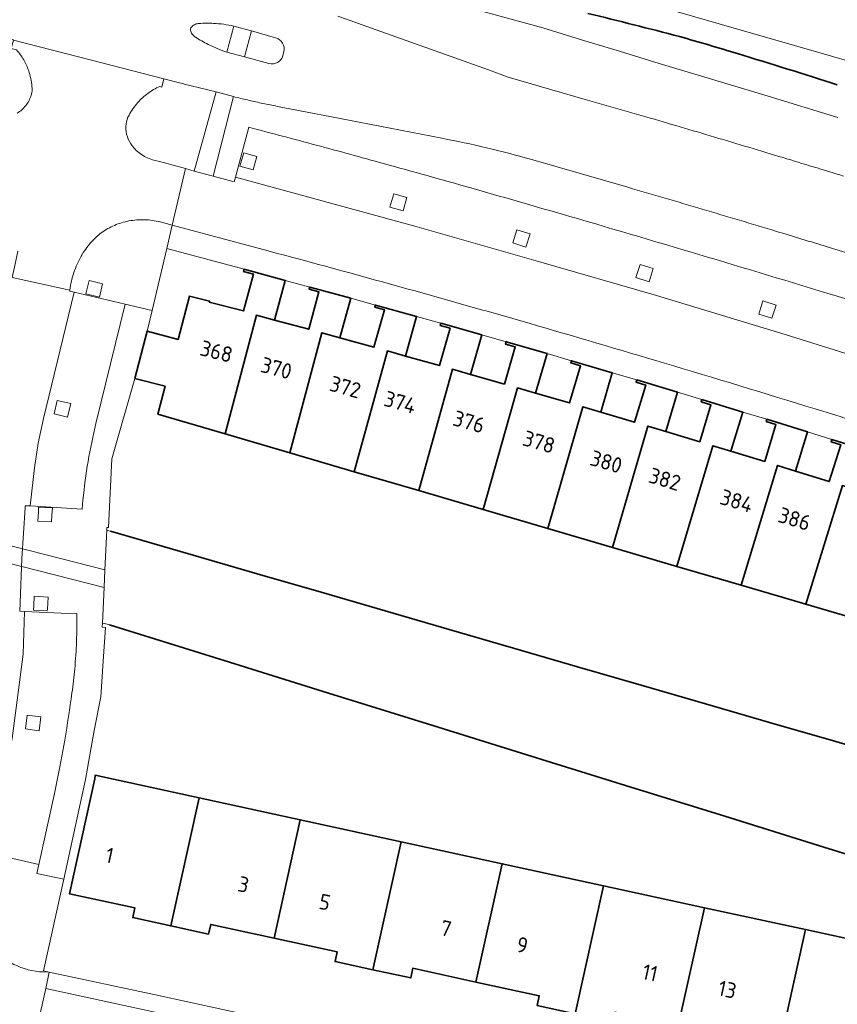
# Model space of a CAD drawing. Extents: x 150256 to 156914, y 461459 to 469481.
# Tile 621 of 656: x 154252 to 154323, y 468364 to 468449. Entities that reach past the tile are written whole.
import ezdxf
from ezdxf.enums import TextEntityAlignment as Align

# ---------------------------------------------------------------- set-up
doc = ezdxf.new("R2010")
doc.units = 0
doc.header["$LTSCALE"] = 0.75
for name, color, linetype, lineweight in [('B-RO-GK-BESCHOEIING-G', 251, 'GK-BESCHOEIING', 35), ('B-RO-GR-GROENVOORZIENING-GV', 251, 'CONTINUOUS', 18), ('B-RO-KW-KUNSTWERK_DUIKER-GV', 251, 'CONTINUOUS', 18), ('B-RO-OG-BEBOUWING-GV', 6, 'CONTINUOUS', 35), ('B-RO-OG-BEBOUWING-T18', 1, 'CONTINUOUS', 18), ('B-RO-OG-TERREIN_CULTUURSCHEIDING-GV', 251, 'CONTINUOUS', 18), ('B-RO-OG-WATER-GV', 251, 'CONTINUOUS', 18), ('B-RO-OG-WATER_SLOOT-GV', 251, 'CONTINUOUS', 18), ('B-RO-VH-VERHARDING_ASFALT-GV', 251, 'CONTINUOUS', 18), ('B-RO-VH-VERHARDING_BETONSTRAATSTEEN-GV', 251, 'CONTINUOUS', 18), ('B-RO-VH-VERHARDING_TEGEL-GV', 251, 'CONTINUOUS', 18)]:
    doc.layers.add(name, color=color, linetype=linetype, lineweight=lineweight)
doc.styles.add('NLCS-ISO-M200-T18', font='NLCS-ISO.ttf', dxfattribs={"height": 360})
doc.linetypes.add('GK-BESCHOEIING', pattern='A,30,-5,[1,NLCS.SHX,S=1,R=0,X=0,Y=0],-5', length=40)

msp = doc.modelspace()

# ---------------------------------------------------------------- linework, layer by layer
at = {"layer": 'B-RO-GK-BESCHOEIING-G'}
for points in [[(154309.02, 468447.782, 0.005015), (154301.048, 468449.794)], [(154309.02, 468447.782, 0.005015), (154301.048, 468449.794)], [(154314.06, 468446.296, 0.005177), (154309.02, 468447.782)], [(154314.06, 468446.296, 0.005177), (154309.02, 468447.782)], [(154322.731, 468443.594, 0.003028), (154314.06, 468446.296)], [(154322.731, 468443.594, 0.003028), (154314.06, 468446.296)]]:
    msp.add_lwpolyline(points, format="xyb", dxfattribs=at)
for points in [[(154266.711, 468402.667), (154259.521, 468404.752)], [(154266.711, 468402.667), (154259.521, 468404.752)], [(154272.285, 468401.05), (154266.711, 468402.667)], [(154272.285, 468401.05), (154266.711, 468402.667)], [(154277.829, 468399.442), (154272.285, 468401.05)], [(154277.829, 468399.442), (154272.285, 468401.05)], [(154283.414, 468397.822), (154277.829, 468399.442)], [(154283.414, 468397.822), (154277.829, 468399.442)], [(154288.989, 468396.205), (154283.414, 468397.822)], [(154288.989, 468396.205), (154283.414, 468397.822)], [(154269.868, 468393.357), (154259.432, 468396.602)], [(154269.868, 468393.357), (154259.432, 468396.602)], [(154294.565, 468394.588), (154288.989, 468396.205)], [(154294.565, 468394.588), (154288.989, 468396.205)], [(154300.123, 468392.976), (154294.565, 468394.588)], [(154300.123, 468392.976), (154294.565, 468394.588)], [(154278.474, 468390.682), (154269.868, 468393.357)], [(154278.474, 468390.682), (154269.868, 468393.357)], [(154305.685, 468391.363), (154300.123, 468392.976)], [(154305.685, 468391.363), (154300.123, 468392.976)], [(154287.087, 468388.004), (154278.474, 468390.682)], [(154287.087, 468388.004), (154278.474, 468390.682)], [(154311.26, 468389.746), (154305.685, 468391.363)], [(154311.26, 468389.746), (154305.685, 468391.363)], [(154316.826, 468388.132), (154311.26, 468389.746)], [(154316.826, 468388.132), (154311.26, 468389.746)], [(154322.398, 468386.517), (154316.826, 468388.132)], [(154322.398, 468386.517), (154316.826, 468388.132)], [(154295.716, 468385.321), (154287.087, 468388.004)], [(154295.716, 468385.321), (154287.087, 468388.004)], [(154323.88, 468386.087), (154322.398, 468386.517)], [(154323.88, 468386.087), (154322.398, 468386.517)], [(154304.313, 468382.648), (154295.716, 468385.321)], [(154304.313, 468382.648), (154295.716, 468385.321)], [(154312.938, 468379.966), (154304.313, 468382.648)], [(154312.938, 468379.966), (154304.313, 468382.648)], [(154321.546, 468377.29), (154312.938, 468379.966)], [(154321.546, 468377.29), (154312.938, 468379.966)], [(154330.164, 468374.611), (154321.546, 468377.29)], [(154330.164, 468374.611), (154321.546, 468377.29)]]:
    msp.add_lwpolyline(points, dxfattribs=at)
at = {"layer": 'B-RO-GR-GROENVOORZIENING-GV'}
for points in [[(154271.933, 468436.183), (154272.261, 468437.337), (154271.107, 468437.665), (154270.779, 468436.511)], [(154271.933, 468436.183), (154272.261, 468437.337), (154271.107, 468437.665), (154270.779, 468436.511)], [(154284.977, 468432.627), (154285.305, 468433.781), (154284.151, 468434.11), (154283.823, 468432.956)], [(154284.977, 468432.627), (154285.305, 468433.781), (154284.151, 468434.11), (154283.823, 468432.956)], [(154296.007, 468430.619), (154294.863, 468430.979), (154294.502, 468429.835), (154295.647, 468429.474)], [(154296.007, 468430.619), (154294.863, 468430.979), (154294.502, 468429.835), (154295.647, 468429.474)], [(154306.726, 468427.6), (154305.581, 468427.961), (154305.221, 468426.816), (154306.365, 468426.456)], [(154306.726, 468427.6), (154305.581, 468427.961), (154305.221, 468426.816), (154306.365, 468426.456)], [(154258.557, 468425.119), (154258.836, 468426.286), (154257.669, 468426.565), (154257.39, 468425.399)], [(154258.557, 468425.119), (154258.836, 468426.286), (154257.669, 468426.565), (154257.39, 468425.399)], [(154317.406, 468424.429), (154316.261, 468424.789), (154315.901, 468423.645), (154317.045, 468423.284)], [(154317.406, 468424.429), (154316.261, 468424.789), (154315.901, 468423.645), (154317.045, 468423.284)], [(154255.785, 468414.691), (154256.064, 468415.858), (154254.897, 468416.137), (154254.618, 468414.97)], [(154255.785, 468414.691), (154256.064, 468415.858), (154254.897, 468416.137), (154254.618, 468414.97)], [(154253.247, 468406.485), (154253.205, 468405.646), (154254.403, 468405.585), (154254.432, 468406.158), (154254.464, 468406.783), (154253.266, 468406.844)], [(154253.247, 468406.485), (154253.205, 468405.646), (154254.403, 468405.585), (154254.432, 468406.158), (154254.464, 468406.783), (154253.266, 468406.844)], [(154252.848, 468398.27), (154252.829, 468397.898), (154254.027, 468397.837), (154254.034, 468397.973), (154254.088, 468399.035), (154252.89, 468399.096)], [(154252.848, 468398.27), (154252.829, 468397.898), (154254.027, 468397.837), (154254.034, 468397.973), (154254.088, 468399.035), (154252.89, 468399.096)], [(154253.312, 468387.409), (154253.462, 468388.599), (154252.272, 468388.749), (154252.122, 468387.559)], [(154253.312, 468387.409), (154253.462, 468388.599), (154252.272, 468388.749), (154252.122, 468387.559)]]:
    msp.add_lwpolyline(points, close=True, dxfattribs=at)
at = {"layer": 'B-RO-KW-KUNSTWERK_DUIKER-GV'}
msp.add_lwpolyline([(154245.945, 468404.722), (154245.864, 468403.195), (154258.969, 468399.875), (154259.039, 468401.404)], close=True, dxfattribs=at)
msp.add_lwpolyline([(154245.945, 468404.722), (154245.864, 468403.195), (154258.969, 468399.875), (154259.039, 468401.404)], close=True, dxfattribs=at)
at = {"layer": 'B-RO-OG-BEBOUWING-GV'}
for points in [[(154271.146, 468427.543), (154271.095, 468427.35), (154271.946, 468427.124), (154271.095, 468423.923), (154268.117, 468424.677), (154268.137, 468424.755), (154266.381, 468425.199), (154265.406, 468421.444), (154262.713, 468422.144), (154261.65, 468418.039), (154264.276, 468417.362), (154263.652, 468414.941), (154269.495, 468413.227), (154272.217, 468423.548), (154273.791, 468423.126), (154274.725, 468426.575)], [(154271.146, 468427.543), (154271.095, 468427.35), (154271.946, 468427.124), (154271.095, 468423.923), (154268.117, 468424.677), (154268.137, 468424.755), (154266.381, 468425.199), (154265.406, 468421.444), (154262.713, 468422.144), (154261.65, 468418.039), (154264.276, 468417.362), (154263.652, 468414.941), (154269.495, 468413.227), (154272.217, 468423.548), (154273.791, 468423.126), (154274.725, 468426.575)], [(154279.478, 468421.581), (154280.415, 468425.028), (154276.847, 468425.998), (154276.794, 468425.805), (154277.643, 468425.573), (154276.758, 468422.33), (154273.791, 468423.126), (154272.217, 468423.548), (154269.495, 468413.227), (154275.109, 468411.58), (154277.908, 468422.02)], [(154279.478, 468421.581), (154280.415, 468425.028), (154276.847, 468425.998), (154276.794, 468425.805), (154277.643, 468425.573), (154276.758, 468422.33), (154273.791, 468423.126), (154272.217, 468423.548), (154269.495, 468413.227), (154275.109, 468411.58), (154277.908, 468422.02)], [(154275.109, 468411.58), (154280.713, 468409.936), (154283.598, 468420.437), (154285.168, 468419.998), (154286.125, 468423.44), (154282.56, 468424.432), (154282.506, 468424.239), (154283.353, 468424), (154282.437, 468420.754), (154279.478, 468421.581), (154277.908, 468422.02)], [(154275.109, 468411.58), (154280.713, 468409.936), (154283.598, 468420.437), (154285.168, 468419.998), (154286.125, 468423.44), (154282.56, 468424.432), (154282.506, 468424.239), (154283.353, 468424), (154282.437, 468420.754), (154279.478, 468421.581), (154277.908, 468422.02)], [(154288.255, 468422.847), (154288.201, 468422.654), (154289.048, 468422.414), (154288.126, 468419.17), (154285.168, 468419.998), (154283.598, 468420.437), (154280.713, 468409.936), (154286.326, 468408.289), (154289.261, 468418.84), (154290.829, 468418.395), (154291.811, 468421.83)], [(154288.255, 468422.847), (154288.201, 468422.654), (154289.048, 468422.414), (154288.126, 468419.17), (154285.168, 468419.998), (154283.598, 468420.437), (154280.713, 468409.936), (154286.326, 468408.289), (154289.261, 468418.84), (154290.829, 468418.395), (154291.811, 468421.83)], [(154296.497, 468416.771), (154297.49, 468420.203), (154293.93, 468421.232), (154293.874, 468421.04), (154294.72, 468420.796), (154293.784, 468417.556), (154290.829, 468418.395), (154289.261, 468418.84), (154286.326, 468408.289), (154291.94, 468406.642), (154294.932, 468417.225)], [(154296.497, 468416.771), (154297.49, 468420.203), (154293.93, 468421.232), (154293.874, 468421.04), (154294.72, 468420.796), (154293.784, 468417.556), (154290.829, 468418.395), (154289.261, 468418.84), (154286.326, 468408.289), (154291.94, 468406.642), (154294.932, 468417.225)], [(154302.152, 468415.111), (154303.165, 468418.537), (154299.609, 468419.589), (154299.552, 468419.397), (154300.394, 468419.151), (154299.451, 468415.914), (154296.497, 468416.771), (154294.932, 468417.225), (154291.94, 468406.642), (154297.553, 468404.996), (154300.589, 468415.574)], [(154302.152, 468415.111), (154303.165, 468418.537), (154299.609, 468419.589), (154299.552, 468419.397), (154300.394, 468419.151), (154299.451, 468415.914), (154296.497, 468416.771), (154294.932, 468417.225), (154291.94, 468406.642), (154297.553, 468404.996), (154300.589, 468415.574)], [(154307.825, 468413.433), (154308.842, 468416.847), (154305.285, 468417.913), (154305.227, 468417.721), (154306.07, 468417.467), (154305.097, 468414.238), (154302.152, 468415.111), (154300.589, 468415.574), (154297.553, 468404.996), (154303.167, 468403.349), (154306.265, 468413.907)], [(154307.825, 468413.433), (154308.842, 468416.847), (154305.285, 468417.913), (154305.227, 468417.721), (154306.07, 468417.467), (154305.097, 468414.238), (154302.152, 468415.111), (154300.589, 468415.574), (154297.553, 468404.996), (154303.167, 468403.349), (154306.265, 468413.907)], [(154308.78, 468401.702), (154311.919, 468412.188), (154313.48, 468411.717), (154314.513, 468415.126), (154310.954, 468416.205), (154310.896, 468416.013), (154311.739, 468415.758), (154310.764, 468412.54), (154307.825, 468413.433), (154306.265, 468413.907), (154303.167, 468403.349)], [(154308.78, 468401.702), (154311.919, 468412.188), (154313.48, 468411.717), (154314.513, 468415.126), (154310.954, 468416.205), (154310.896, 468416.013), (154311.739, 468415.758), (154310.764, 468412.54), (154307.825, 468413.433), (154306.265, 468413.907), (154303.167, 468403.349)], [(154313.48, 468411.717), (154311.919, 468412.188), (154308.78, 468401.702), (154314.384, 468400.058), (154317.541, 468410.479), (154319.097, 468409.992), (154320.153, 468413.395), (154316.609, 468414.495), (154316.551, 468414.303), (154317.394, 468414.048), (154316.422, 468410.83)], [(154313.48, 468411.717), (154311.919, 468412.188), (154308.78, 468401.702), (154314.384, 468400.058), (154317.541, 468410.479), (154319.097, 468409.992), (154320.153, 468413.395), (154316.609, 468414.495), (154316.551, 468414.303), (154317.394, 468414.048), (154316.422, 468410.83)], [(154324.733, 468408.235), (154325.789, 468411.637), (154322.244, 468412.738), (154322.185, 468412.547), (154323.026, 468412.286), (154322.029, 468409.075), (154319.097, 468409.992), (154317.541, 468410.479), (154314.384, 468400.058), (154319.997, 468398.411), (154323.181, 468408.732)], [(154324.733, 468408.235), (154325.789, 468411.637), (154322.244, 468412.738), (154322.185, 468412.547), (154323.026, 468412.286), (154322.029, 468409.075), (154319.097, 468409.992), (154317.541, 468410.479), (154314.384, 468400.058), (154319.997, 468398.411), (154323.181, 468408.732)], [(154327.904, 468410.959), (154327.843, 468410.769), (154328.682, 468410.501), (154327.659, 468407.298), (154324.733, 468408.235), (154323.181, 468408.732), (154319.997, 468398.411), (154325.61, 468396.765), (154328.797, 468406.93), (154330.351, 468406.437), (154331.436, 468409.831)], [(154327.904, 468410.959), (154327.843, 468410.769), (154328.682, 468410.501), (154327.659, 468407.298), (154324.733, 468408.235), (154323.181, 468408.732), (154319.997, 468398.411), (154325.61, 468396.765), (154328.797, 468406.93), (154330.351, 468406.437), (154331.436, 468409.831)], [(154264.764, 468370.433), (154267.241, 468381.558), (154258.181, 468383.526), (154258.154, 468383.206), (154255.945, 468373.225), (154261.644, 468371.99), (154261.461, 468371.15)], [(154264.764, 468370.433), (154267.241, 468381.558), (154258.181, 468383.526), (154258.154, 468383.206), (154255.945, 468373.225), (154261.644, 468371.99), (154261.461, 468371.15)], [(154276.026, 468379.649), (154267.241, 468381.558), (154264.764, 468370.433), (154268.053, 468369.72), (154268.234, 468370.561), (154273.744, 468369.364)], [(154276.026, 468379.649), (154267.241, 468381.558), (154264.764, 468370.433), (154268.053, 468369.72), (154268.234, 468370.561), (154273.744, 468369.364)], [(154282.348, 468366.615), (154284.813, 468377.74), (154276.026, 468379.649), (154273.744, 468369.364), (154279.236, 468368.171), (154279.052, 468367.331)], [(154282.348, 468366.615), (154284.813, 468377.74), (154276.026, 468379.649), (154273.744, 468369.364), (154279.236, 468368.171), (154279.052, 468367.331)], [(154284.813, 468377.74), (154282.348, 468366.615), (154285.631, 468365.901), (154285.813, 468366.742), (154291.304, 468365.547), (154293.599, 468375.831)], [(154284.813, 468377.74), (154282.348, 468366.615), (154285.631, 468365.901), (154285.813, 468366.742), (154291.304, 468365.547), (154293.599, 468375.831)], [(154299.926, 468362.793), (154302.385, 468373.922), (154293.599, 468375.831), (154291.304, 468365.547), (154296.805, 468364.349), (154296.622, 468363.509)], [(154299.926, 468362.793), (154302.385, 468373.922), (154293.599, 468375.831), (154291.304, 468365.547), (154296.805, 468364.349), (154296.622, 468363.509)], [(154311.172, 468372.013), (154302.385, 468373.922), (154299.926, 468362.793), (154303.211, 468362.081), (154303.391, 468362.922), (154308.888, 468361.732)], [(154311.172, 468372.013), (154302.385, 468373.922), (154299.926, 468362.793), (154303.211, 468362.081), (154303.391, 468362.922), (154308.888, 468361.732)], [(154317.5, 468358.987), (154319.958, 468370.105), (154311.172, 468372.013), (154308.888, 468361.732), (154314.392, 468360.541), (154314.208, 468359.702)], [(154317.5, 468358.987), (154319.958, 468370.105), (154311.172, 468372.013), (154308.888, 468361.732), (154314.392, 468360.541), (154314.208, 468359.702)], [(154326.469, 468357.922), (154328.744, 468368.196), (154319.958, 468370.105), (154317.5, 468358.987), (154320.786, 468358.273), (154320.967, 468359.114)], [(154326.469, 468357.922), (154328.744, 468368.196), (154319.958, 468370.105), (154317.5, 468358.987), (154320.786, 468358.273), (154320.967, 468359.114)]]:
    msp.add_lwpolyline(points, close=True, dxfattribs=at)
at = {"layer": 'B-RO-OG-TERREIN_CULTUURSCHEIDING-GV'}
for points in [[(154322.786, 468440.748), (154316.704, 468442.585), (154310.622, 468444.424), (154307.247, 468445.448), (154303.873, 468446.476), (154300.498, 468447.503), (154297.125, 468448.534), (154282.653, 468452.503)], [(154322.786, 468440.748), (154316.704, 468442.585), (154310.622, 468444.424), (154307.247, 468445.448), (154303.873, 468446.476), (154300.498, 468447.503), (154297.125, 468448.534), (154282.653, 468452.503)], [(154279.292, 468449.557), (154280.356, 468449.179), (154281.423, 468448.809), (154292.391, 468444.875), (154294.115, 468444.26), (154300.802, 468442.312), (154306.084, 468440.803)], [(154279.292, 468449.557), (154280.356, 468449.179), (154281.423, 468448.809), (154292.391, 468444.875), (154294.115, 468444.26), (154300.802, 468442.312), (154306.084, 468440.803)], [(154263.161, 468437.073), (154263.891, 468436.901), (154266.047, 468436.296), (154266.792, 468436.087), (154268.699, 468442.977), (154266.545, 468443.501), (154264.169, 468444.108), (154263.985, 468443.379), (154263.806, 468443.443)], [(154263.161, 468437.073), (154263.891, 468436.901), (154266.047, 468436.296), (154266.792, 468436.087), (154268.699, 468442.977), (154266.545, 468443.501), (154264.169, 468444.108), (154263.985, 468443.379), (154263.806, 468443.443)], [(154270.226, 468442.556), (154268.453, 468435.648), (154270.273, 468435.141), (154270.385, 468435.556), (154271.56, 468439.888)], [(154270.226, 468442.556), (154268.453, 468435.648), (154270.273, 468435.141), (154270.385, 468435.556), (154271.56, 468439.888)], [(154288.343, 468438.933), (154280.252, 468440.502), (154275.119, 468441.511)], [(154288.343, 468438.933), (154280.252, 468440.502), (154275.119, 468441.511)], [(154304.525, 468434.67), (154296.051, 468437.11)], [(154304.525, 468434.67), (154296.051, 468437.11)], [(154322.645, 468425.22), (154341.755, 468419.158), (154340.429, 468414.822), (154340.309, 468414.43), (154340.697, 468414.296)], [(154322.645, 468425.22), (154341.755, 468419.158), (154340.429, 468414.822), (154340.309, 468414.43), (154340.697, 468414.296)]]:
    msp.add_lwpolyline(points, dxfattribs=at)
for points in [[(154251.971, 468445.769, 0.054566), (154251.338, 468446.623)], [(154251.971, 468445.769, 0.054566), (154251.338, 468446.623)], [(154252.407, 468444.801, 0.053943), (154251.971, 468445.769)], [(154252.407, 468444.801, 0.053943), (154251.971, 468445.769)], [(154252.692, 468443.46, 0.054359), (154252.407, 468444.801)], [(154252.692, 468443.46, 0.054359), (154252.407, 468444.801)], [(154252.623, 468442.691, 0.097561), (154252.692, 468443.46)], [(154252.623, 468442.691, 0.097561), (154252.692, 468443.46)], [(154263.806, 468443.443, 0.055523), (154262.767, 468442.839)], [(154263.806, 468443.443, 0.055523), (154262.767, 468442.839)], [(154252.164, 468441.789, 0.096331), (154252.623, 468442.691)], [(154252.164, 468441.789, 0.096331), (154252.623, 468442.691)], [(154262.767, 468442.839, 0.055895), (154261.883, 468442.024)], [(154262.767, 468442.839, 0.055895), (154261.883, 468442.024)], [(154271.424, 468442.268, -0.005114), (154270.226, 468442.556)], [(154271.424, 468442.268, -0.005114), (154270.226, 468442.556)], [(154272.626, 468442.001, -0.005902), (154271.424, 468442.268)], [(154272.626, 468442.001, -0.005902), (154271.424, 468442.268)], [(154251.392, 468441.11, 0.094427), (154252.164, 468441.789)], [(154251.392, 468441.11, 0.094427), (154252.164, 468441.789)], [(154261.883, 468442.024, 0.057155), (154261.131, 468440.939)], [(154261.883, 468442.024, 0.057155), (154261.131, 468440.939)], [(154273.871, 468441.745, -0.006324), (154272.626, 468442.001)], [(154273.871, 468441.745, -0.006324), (154272.626, 468442.001)], [(154275.119, 468441.511, -0.006483), (154273.871, 468441.745)], [(154275.119, 468441.511, -0.006483), (154273.871, 468441.745)], [(154261.131, 468440.939, 0.093779), (154260.884, 468440.179)], [(154261.131, 468440.939, 0.093779), (154260.884, 468440.179)], [(154306.084, 468440.803, -0.001169), (154312.056, 468439.04)], [(154306.084, 468440.803, -0.001169), (154312.056, 468439.04)], [(154260.884, 468440.179, 0.091681), (154260.927, 468439.296)], [(154260.884, 468440.179, 0.091681), (154260.927, 468439.296)], [(154271.56, 468439.888, -0.002242), (154277.42, 468438.335)], [(154271.56, 468439.888, -0.002242), (154277.42, 468438.335)], [(154260.927, 468439.296, 0.089108), (154261.29, 468438.456)], [(154260.927, 468439.296, 0.089108), (154261.29, 468438.456)], [(154296.051, 468437.11, 0.024008), (154288.343, 468438.933)], [(154296.051, 468437.11, 0.024008), (154288.343, 468438.933)], [(154312.056, 468439.04, -0.001369), (154318.019, 468437.25)], [(154312.056, 468439.04, -0.001369), (154318.019, 468437.25)], [(154261.29, 468438.456, 0.087956), (154262.103, 468437.598)], [(154261.29, 468438.456, 0.087956), (154262.103, 468437.598)], [(154277.42, 468438.335, -0.002083), (154283.27, 468436.741)], [(154277.42, 468438.335, -0.002083), (154283.27, 468436.741)], [(154262.103, 468437.598, 0.087846), (154263.161, 468437.073)], [(154262.103, 468437.598, 0.087846), (154263.161, 468437.073)], [(154318.019, 468437.25, -0.001327), (154323.267, 468435.649)], [(154318.019, 468437.25, -0.001327), (154323.267, 468435.649)], [(154283.27, 468436.741, -0.002004), (154290.857, 468434.616)], [(154283.27, 468436.741, -0.002004), (154290.857, 468434.616)], [(154290.857, 468434.616, -0.001628), (154298.724, 468432.355)], [(154290.857, 468434.616, -0.001628), (154298.724, 468432.355)], [(154310.992, 468432.77, 0.001264), (154304.525, 468434.67)], [(154310.992, 468432.77, 0.001264), (154304.525, 468434.67)], [(154317.449, 468430.837, 0.001123), (154310.992, 468432.77)], [(154317.449, 468430.837, 0.001123), (154310.992, 468432.77)], [(154298.724, 468432.355, -0.00175), (154310.696, 468428.828)], [(154298.724, 468432.355, -0.00175), (154310.696, 468428.828)], [(154321.854, 468429.495, 0.00131), (154317.449, 468430.837)], [(154321.854, 468429.495, 0.00131), (154317.449, 468430.837)], [(154329.359, 468427.176, 0.000964), (154321.854, 468429.495)], [(154329.359, 468427.176, 0.000964), (154321.854, 468429.495)], [(154310.696, 468428.828, -0.001696), (154322.645, 468425.22)], [(154310.696, 468428.828, -0.001696), (154322.645, 468425.22)]]:
    msp.add_lwpolyline(points, format="xyb", dxfattribs=at)
at = {"layer": 'B-RO-OG-WATER-GV'}
for points in [[(154383.29, 468425.02), (154389.221, 468467.801), (154388.254, 468468.111), (154382.324, 468425.331), (154382.254, 468425.2), (154382.169, 468425.176), (154379.053, 468425.761), (154378.83, 468424.921), (154378.444, 468424.968), (154378.683, 468426.414), (154364.391, 468430.576), (154361.623, 468431.634), (154358.283, 468434.258), (154340.842, 468440.162), (154327.933, 468444.417), (154321.341, 468446.339), (154274.648, 468459.794), (154264.605, 468462.133), (154264.288, 468460.856), (154264.521, 468460.785), (154264.432, 468460.436), (154275.179, 468457.794), (154275.175, 468457.781), (154281.541, 468455.735)], [(154383.29, 468425.02), (154389.221, 468467.801), (154388.254, 468468.111), (154382.324, 468425.331), (154382.254, 468425.2), (154382.169, 468425.176), (154379.053, 468425.761), (154378.83, 468424.921), (154378.444, 468424.968), (154378.683, 468426.414), (154364.391, 468430.576), (154361.623, 468431.634), (154358.283, 468434.258), (154340.842, 468440.162), (154327.933, 468444.417), (154321.341, 468446.339), (154274.648, 468459.794), (154264.605, 468462.133), (154264.288, 468460.856), (154264.521, 468460.785), (154264.432, 468460.436), (154275.179, 468457.794), (154275.175, 468457.781), (154281.541, 468455.735)], [(154274.648, 468459.794), (154321.341, 468446.339), (154327.933, 468444.417), (154340.842, 468440.162), (154358.283, 468434.258), (154361.623, 468431.634), (154364.391, 468430.576), (154378.683, 468426.414), (154378.444, 468424.968), (154378.83, 468424.921), (154379.053, 468425.761), (154382.169, 468425.176), (154382.254, 468425.2), (154382.324, 468425.331), (154388.254, 468468.111)], [(154274.648, 468459.794), (154321.341, 468446.339), (154327.933, 468444.417), (154340.842, 468440.162), (154358.283, 468434.258), (154361.623, 468431.634), (154364.391, 468430.576), (154378.683, 468426.414), (154378.444, 468424.968), (154378.83, 468424.921), (154379.053, 468425.761), (154382.169, 468425.176), (154382.254, 468425.2), (154382.324, 468425.331), (154388.254, 468468.111)]]:
    msp.add_lwpolyline(points, dxfattribs=at)
for points in [[(154301.048, 468449.794, -0.005015), (154309.02, 468447.782)], [(154301.048, 468449.794, -0.005015), (154309.02, 468447.782)], [(154309.02, 468447.782, -0.005177), (154314.06, 468446.296)], [(154309.02, 468447.782, -0.005177), (154314.06, 468446.296)], [(154314.06, 468446.296, -0.003028), (154322.731, 468443.594)], [(154314.06, 468446.296, -0.003028), (154322.731, 468443.594)]]:
    msp.add_lwpolyline(points, format="xyb", dxfattribs=at)
at = {"layer": 'B-RO-OG-WATER_SLOOT-GV'}
for points in [[(154282.653, 468452.503), (154297.125, 468448.534), (154300.498, 468447.503), (154303.873, 468446.476), (154307.247, 468445.448), (154310.622, 468444.424), (154316.704, 468442.585), (154322.786, 468440.748)], [(154282.653, 468452.503), (154297.125, 468448.534), (154300.498, 468447.503), (154303.873, 468446.476), (154307.247, 468445.448), (154310.622, 468444.424), (154316.704, 468442.585), (154322.786, 468440.748)], [(154323.88, 468386.087), (154322.398, 468386.517), (154316.826, 468388.132), (154311.26, 468389.746), (154305.685, 468391.363), (154300.123, 468392.976), (154294.565, 468394.588), (154288.989, 468396.205), (154283.414, 468397.822), (154277.829, 468399.442), (154272.285, 468401.05), (154266.711, 468402.667), (154259.521, 468404.752), (154259.26, 468404.824), (154259.197, 468404.846), (154259.039, 468401.404), (154258.969, 468399.875), (154258.826, 468396.773), (154259.103, 468396.704), (154259.432, 468396.602)], [(154323.88, 468386.087), (154322.398, 468386.517), (154316.826, 468388.132), (154311.26, 468389.746), (154305.685, 468391.363), (154300.123, 468392.976), (154294.565, 468394.588), (154288.989, 468396.205), (154283.414, 468397.822), (154277.829, 468399.442), (154272.285, 468401.05), (154266.711, 468402.667), (154259.521, 468404.752), (154259.26, 468404.824), (154259.197, 468404.846), (154259.039, 468401.404), (154258.969, 468399.875), (154258.826, 468396.773), (154259.103, 468396.704), (154259.432, 468396.602)], [(154259.432, 468396.602), (154269.868, 468393.357), (154278.474, 468390.682), (154287.087, 468388.004), (154295.716, 468385.321), (154304.313, 468382.648), (154312.938, 468379.966), (154321.546, 468377.29), (154330.164, 468374.611), (154338.773, 468371.935), (154347.41, 468369.25), (154359.3, 468365.553)], [(154259.432, 468396.602), (154269.868, 468393.357), (154278.474, 468390.682), (154287.087, 468388.004), (154295.716, 468385.321), (154304.313, 468382.648), (154312.938, 468379.966), (154321.546, 468377.29), (154330.164, 468374.611), (154338.773, 468371.935), (154347.41, 468369.25), (154359.3, 468365.553)]]:
    msp.add_lwpolyline(points, dxfattribs=at)
for points in [[(154309.02, 468447.782, 0.005015), (154301.048, 468449.794)], [(154309.02, 468447.782, 0.005015), (154301.048, 468449.794)], [(154314.06, 468446.296, 0.005177), (154309.02, 468447.782)], [(154314.06, 468446.296, 0.005177), (154309.02, 468447.782)], [(154322.731, 468443.594, 0.003028), (154314.06, 468446.296)], [(154322.731, 468443.594, 0.003028), (154314.06, 468446.296)]]:
    msp.add_lwpolyline(points, format="xyb", dxfattribs=at)
at = {"layer": 'B-RO-VH-VERHARDING_ASFALT-GV'}
for points in [[(154245.182, 468448.942), (154246.733, 468448.561), (154248.851, 468448.011), (154251.072, 468447.485), (154251.084, 468447.472), (154251.087, 468447.482), (154257.763, 468445.756), (154264.169, 468444.108), (154266.545, 468443.501), (154268.699, 468442.977), (154268.71, 468442.974), (154270.226, 468442.556)], [(154245.182, 468448.942), (154246.733, 468448.561), (154248.851, 468448.011), (154251.072, 468447.485), (154251.084, 468447.472), (154251.087, 468447.482), (154257.763, 468445.756), (154264.169, 468444.108), (154266.545, 468443.501), (154268.699, 468442.977), (154268.71, 468442.974), (154270.226, 468442.556)], [(154306.084, 468440.803), (154300.802, 468442.312), (154294.115, 468444.26), (154292.391, 468444.875), (154281.423, 468448.809), (154280.356, 468449.179), (154279.292, 468449.557)], [(154306.084, 468440.803), (154300.802, 468442.312), (154294.115, 468444.26), (154292.391, 468444.875), (154281.423, 468448.809), (154280.356, 468449.179), (154279.292, 468449.557)], [(154270.234, 468448.683), (154271.785, 468448.268), (154273.872, 468447.682)], [(154270.234, 468448.683), (154271.785, 468448.268), (154273.872, 468447.682)], [(154271.17, 468446.027), (154269.632, 468446.427)], [(154271.17, 468446.027), (154269.632, 468446.427)], [(154274.605, 468446.458), (154274.512, 468446.125)], [(154274.605, 468446.458), (154274.512, 468446.125)], [(154273.304, 468445.447), (154271.17, 468446.027)], [(154273.304, 468445.447), (154271.17, 468446.027)], [(154275.119, 468441.511), (154280.252, 468440.502), (154288.343, 468438.933)], [(154275.119, 468441.511), (154280.252, 468440.502), (154288.343, 468438.933)], [(154296.051, 468437.11), (154304.525, 468434.67)], [(154296.051, 468437.11), (154304.525, 468434.67)]]:
    msp.add_lwpolyline(points, dxfattribs=at)
for points in [[(154266.903, 468448.85, -0.092297), (154267.228, 468448.926)], [(154266.903, 468448.85, -0.092297), (154267.228, 468448.926)], [(154267.228, 468448.926, -0.023984), (154268.479, 468448.932)], [(154267.228, 468448.926, -0.023984), (154268.479, 468448.932)], [(154268.479, 468448.932, -0.023657), (154269.367, 468448.851)], [(154268.479, 468448.932, -0.023657), (154269.367, 468448.851)], [(154266.496, 468448.243, -0.159779), (154266.48, 468448.443)], [(154266.496, 468448.243, -0.159779), (154266.48, 468448.443)], [(154266.48, 468448.443, -0.148296), (154266.592, 468448.643)], [(154266.48, 468448.443, -0.148296), (154266.592, 468448.643)], [(154266.678, 468447.932, -0.090893), (154266.496, 468448.243)], [(154266.678, 468447.932, -0.090893), (154266.496, 468448.243)], [(154266.592, 468448.643, -0.092799), (154266.903, 468448.85)], [(154266.592, 468448.643, -0.092799), (154266.903, 468448.85)], [(154269.367, 468448.851, -0.025534), (154270.234, 468448.683)], [(154269.367, 468448.851, -0.025534), (154270.234, 468448.683)], [(154266.912, 468447.729, -0.084407), (154266.678, 468447.932)], [(154266.912, 468447.729, -0.084407), (154266.678, 468447.932)], [(154268.021, 468447.102, -0.020738), (154266.912, 468447.729)], [(154268.021, 468447.102, -0.020738), (154266.912, 468447.729)], [(154273.872, 468447.682, -0.398004), (154274.605, 468446.458)], [(154273.872, 468447.682, -0.398004), (154274.605, 468446.458)], [(154268.813, 468446.733, -0.021503), (154268.021, 468447.102)], [(154268.813, 468446.733, -0.021503), (154268.021, 468447.102)], [(154269.632, 468446.427, -0.019945), (154268.813, 468446.733)], [(154269.632, 468446.427, -0.019945), (154268.813, 468446.733)], [(154274.512, 468446.125, -0.417616), (154273.304, 468445.447)], [(154274.512, 468446.125, -0.417616), (154273.304, 468445.447)], [(154270.226, 468442.556, 0.005114), (154271.424, 468442.268)], [(154270.226, 468442.556, 0.005114), (154271.424, 468442.268)], [(154271.424, 468442.268, 0.005902), (154272.626, 468442.001)], [(154271.424, 468442.268, 0.005902), (154272.626, 468442.001)], [(154272.626, 468442.001, 0.006324), (154273.871, 468441.745)], [(154272.626, 468442.001, 0.006324), (154273.871, 468441.745)], [(154273.871, 468441.745, 0.006483), (154275.119, 468441.511)], [(154273.871, 468441.745, 0.006483), (154275.119, 468441.511)], [(154312.056, 468439.04, 0.001169), (154306.084, 468440.803)], [(154312.056, 468439.04, 0.001169), (154306.084, 468440.803)], [(154288.343, 468438.933, -0.024008), (154296.051, 468437.11)], [(154288.343, 468438.933, -0.024008), (154296.051, 468437.11)], [(154318.019, 468437.25, 0.001369), (154312.056, 468439.04)], [(154318.019, 468437.25, 0.001369), (154312.056, 468439.04)], [(154323.267, 468435.649, 0.001327), (154318.019, 468437.25)], [(154323.267, 468435.649, 0.001327), (154318.019, 468437.25)], [(154304.525, 468434.67, -0.001264), (154310.992, 468432.77)], [(154304.525, 468434.67, -0.001264), (154310.992, 468432.77)], [(154310.992, 468432.77, -0.001123), (154317.449, 468430.837)], [(154310.992, 468432.77, -0.001123), (154317.449, 468430.837)], [(154317.449, 468430.837, -0.00131), (154321.854, 468429.495)], [(154317.449, 468430.837, -0.00131), (154321.854, 468429.495)], [(154321.854, 468429.495, -0.000964), (154329.359, 468427.176)], [(154321.854, 468429.495, -0.000964), (154329.359, 468427.176)]]:
    msp.add_lwpolyline(points, format="xyb", dxfattribs=at)
at = {"layer": 'B-RO-VH-VERHARDING_BETONSTRAATSTEEN-GV'}
for points in [[(154267.228, 468448.926, 0.092297), (154266.903, 468448.85)], [(154267.228, 468448.926, 0.092297), (154266.903, 468448.85)], [(154268.479, 468448.932, 0.023984), (154267.228, 468448.926)], [(154268.479, 468448.932, 0.023984), (154267.228, 468448.926)], [(154269.367, 468448.851, 0.023657), (154268.479, 468448.932)], [(154269.367, 468448.851, 0.023657), (154268.479, 468448.932)], [(154266.48, 468448.443, 0.159779), (154266.496, 468448.243)], [(154266.48, 468448.443, 0.159779), (154266.496, 468448.243)], [(154266.592, 468448.643, 0.148296), (154266.48, 468448.443)], [(154266.592, 468448.643, 0.148296), (154266.48, 468448.443)], [(154266.496, 468448.243, 0.090893), (154266.678, 468447.932)], [(154266.496, 468448.243, 0.090893), (154266.678, 468447.932)], [(154266.903, 468448.85, 0.092799), (154266.592, 468448.643)], [(154266.903, 468448.85, 0.092799), (154266.592, 468448.643)], [(154270.234, 468448.683, 0.025534), (154269.367, 468448.851)], [(154270.234, 468448.683, 0.025534), (154269.367, 468448.851)], [(154266.678, 468447.932, 0.084407), (154266.912, 468447.729)], [(154266.678, 468447.932, 0.084407), (154266.912, 468447.729)], [(154266.912, 468447.729, 0.020738), (154268.021, 468447.102)], [(154266.912, 468447.729, 0.020738), (154268.021, 468447.102)], [(154274.605, 468446.458, 0.398004), (154273.872, 468447.682)], [(154274.605, 468446.458, 0.398004), (154273.872, 468447.682)], [(154251.338, 468446.623, -0.054566), (154251.971, 468445.769)], [(154251.338, 468446.623, -0.054566), (154251.971, 468445.769)], [(154268.021, 468447.102, 0.021503), (154268.813, 468446.733)], [(154268.021, 468447.102, 0.021503), (154268.813, 468446.733)], [(154268.813, 468446.733, 0.019945), (154269.632, 468446.427)], [(154268.813, 468446.733, 0.019945), (154269.632, 468446.427)], [(154251.971, 468445.769, -0.053943), (154252.407, 468444.801)], [(154251.971, 468445.769, -0.053943), (154252.407, 468444.801)], [(154273.304, 468445.447, 0.417616), (154274.512, 468446.125)], [(154273.304, 468445.447, 0.417616), (154274.512, 468446.125)], [(154252.407, 468444.801, -0.054359), (154252.692, 468443.46)], [(154252.407, 468444.801, -0.054359), (154252.692, 468443.46)], [(154252.692, 468443.46, -0.097561), (154252.623, 468442.691)], [(154252.692, 468443.46, -0.097561), (154252.623, 468442.691)], [(154262.767, 468442.839, -0.055523), (154263.806, 468443.443)], [(154262.767, 468442.839, -0.055523), (154263.806, 468443.443)], [(154252.623, 468442.691, -0.096331), (154252.164, 468441.789)], [(154252.623, 468442.691, -0.096331), (154252.164, 468441.789)], [(154261.883, 468442.024, -0.055895), (154262.767, 468442.839)], [(154261.883, 468442.024, -0.055895), (154262.767, 468442.839)], [(154252.164, 468441.789, -0.094427), (154251.392, 468441.11)], [(154252.164, 468441.789, -0.094427), (154251.392, 468441.11)], [(154261.131, 468440.939, -0.057155), (154261.883, 468442.024)], [(154261.131, 468440.939, -0.057155), (154261.883, 468442.024)], [(154260.884, 468440.179, -0.093779), (154261.131, 468440.939)], [(154260.884, 468440.179, -0.093779), (154261.131, 468440.939)], [(154260.927, 468439.296, -0.091681), (154260.884, 468440.179)], [(154260.927, 468439.296, -0.091681), (154260.884, 468440.179)], [(154261.29, 468438.456, -0.089108), (154260.927, 468439.296)], [(154261.29, 468438.456, -0.089108), (154260.927, 468439.296)], [(154262.103, 468437.598, -0.087956), (154261.29, 468438.456)], [(154262.103, 468437.598, -0.087956), (154261.29, 468438.456)], [(154263.161, 468437.073, -0.087846), (154262.103, 468437.598)], [(154263.161, 468437.073, -0.087846), (154262.103, 468437.598)], [(154262.488, 468431.848, 0.05685), (154261.116, 468431.742)], [(154261.116, 468431.742, -0.05685), (154262.488, 468431.848)], [(154262.488, 468431.848, 0.05685), (154261.116, 468431.742)], [(154261.116, 468431.742, -0.05685), (154262.488, 468431.848)], [(154263.822, 468431.665, 0.054721), (154262.488, 468431.848)], [(154262.488, 468431.848, -0.054721), (154263.822, 468431.665)], [(154263.822, 468431.665, 0.054721), (154262.488, 468431.848)], [(154262.488, 468431.848, -0.054721), (154263.822, 468431.665)], [(154259.86, 468431.361, 0.057476), (154258.762, 468430.738)], [(154258.762, 468430.738, -0.057476), (154259.86, 468431.361)], [(154259.86, 468431.361, 0.057476), (154258.762, 468430.738)], [(154258.762, 468430.738, -0.057476), (154259.86, 468431.361)], [(154261.116, 468431.742, 0.05473), (154259.86, 468431.361)], [(154259.86, 468431.361, -0.05473), (154261.116, 468431.742)], [(154261.116, 468431.742, 0.05473), (154259.86, 468431.361)], [(154259.86, 468431.361, -0.05473), (154261.116, 468431.742)], [(154258.762, 468430.738, 0.056034), (154257.822, 468429.875)], [(154257.822, 468429.875, -0.056034), (154258.762, 468430.738)], [(154258.762, 468430.738, 0.056034), (154257.822, 468429.875)], [(154257.822, 468429.875, -0.056034), (154258.762, 468430.738)], [(154257.822, 468429.875, 0.050035), (154256.968, 468428.672)], [(154256.968, 468428.672, -0.050035), (154257.822, 468429.875)], [(154257.822, 468429.875, 0.050035), (154256.968, 468428.672)], [(154256.968, 468428.672, -0.050035), (154257.822, 468429.875)], [(154256.968, 468428.672, 0.04929), (154256.332, 468427.255)], [(154256.332, 468427.255, -0.04929), (154256.968, 468428.672)], [(154256.968, 468428.672, 0.04929), (154256.332, 468427.255)], [(154256.332, 468427.255, -0.04929), (154256.968, 468428.672)], [(154273.233, 468429.145, -0.002532), (154284.594, 468426.048)], [(154273.233, 468429.145, -0.002532), (154284.594, 468426.048)], [(154256.332, 468427.255, 0.048784), (154255.984, 468425.738)], [(154255.984, 468425.738, -0.048784), (154256.332, 468427.255)], [(154256.332, 468427.255, 0.048784), (154255.984, 468425.738)], [(154255.984, 468425.738, -0.048784), (154256.332, 468427.255)], [(154284.594, 468426.048, -0.002659), (154295.925, 468422.84)], [(154284.594, 468426.048, -0.002659), (154295.925, 468422.84)], [(154295.925, 468422.84, -0.002476), (154307.688, 468419.383)], [(154295.925, 468422.84, -0.002476), (154307.688, 468419.383)], [(154307.688, 468419.383, -0.002283), (154320.811, 468415.393)], [(154307.688, 468419.383, -0.002283), (154320.811, 468415.393)], [(154320.811, 468415.393, -0.00221), (154329.827, 468412.565)], [(154320.811, 468415.393, -0.00221), (154329.827, 468412.565)], [(154247.745, 468373.706, 0.449219), (154253.675, 468366.422)], [(154253.675, 468366.422, -0.449219), (154247.745, 468373.706)], [(154247.745, 468373.706, 0.449219), (154253.675, 468366.422)], [(154253.675, 468366.422, -0.449219), (154247.745, 468373.706)]]:
    msp.add_lwpolyline(points, format="xyb", dxfattribs=at)
for points in [[(154269.632, 468446.427), (154270.234, 468448.683)], [(154269.632, 468446.427), (154270.234, 468448.683)], [(154273.872, 468447.682), (154271.785, 468448.268), (154271.17, 468446.027)], [(154273.872, 468447.682), (154271.785, 468448.268), (154271.17, 468446.027)], [(154263.806, 468443.443), (154263.985, 468443.379), (154264.169, 468444.108), (154257.763, 468445.756), (154251.087, 468447.482), (154251.084, 468447.472), (154250.88, 468446.751), (154251.338, 468446.623)], [(154263.806, 468443.443), (154263.985, 468443.379), (154264.169, 468444.108), (154257.763, 468445.756), (154251.087, 468447.482), (154251.084, 468447.472), (154250.88, 468446.751), (154251.338, 468446.623)], [(154274.512, 468446.125), (154274.605, 468446.458)], [(154274.512, 468446.125), (154274.605, 468446.458)], [(154271.17, 468446.027), (154273.304, 468445.447)], [(154271.17, 468446.027), (154273.304, 468445.447)], [(154263.822, 468431.665), (154263.851, 468431.656), (154264.881, 468431.382), (154266.047, 468436.296), (154263.891, 468436.901), (154263.161, 468437.073)], [(154263.822, 468431.665), (154263.851, 468431.656), (154264.881, 468431.382), (154266.047, 468436.296), (154263.891, 468436.901), (154263.161, 468437.073)], [(154266.047, 468436.296), (154264.881, 468431.382), (154273.233, 468429.145)], [(154266.047, 468436.296), (154264.881, 468431.382), (154273.233, 468429.145)], [(154338.817, 468409.658), (154339.176, 468409.538), (154340.697, 468414.296), (154340.309, 468414.43), (154340.429, 468414.822), (154336.865, 468415.991), (154328.118, 468418.773), (154318.194, 468421.858), (154306.998, 468425.249), (154296.545, 468428.285), (154285.98, 468431.289), (154270.385, 468435.556), (154270.273, 468435.141), (154268.453, 468435.648), (154266.792, 468436.087), (154266.047, 468436.296)], [(154338.817, 468409.658), (154339.176, 468409.538), (154340.697, 468414.296), (154340.309, 468414.43), (154340.429, 468414.822), (154336.865, 468415.991), (154328.118, 468418.773), (154318.194, 468421.858), (154306.998, 468425.249), (154296.545, 468428.285), (154285.98, 468431.289), (154270.385, 468435.556), (154270.273, 468435.141), (154268.453, 468435.648), (154266.792, 468436.087), (154266.047, 468436.296)], [(154255.984, 468425.738), (154255.972, 468425.646), (154256.358, 468425.556), (154260.789, 468424.517), (154263.148, 468423.965), (154264.434, 468429.356), (154264.881, 468431.382), (154263.851, 468431.656), (154263.822, 468431.665)], [(154255.984, 468425.738), (154255.972, 468425.646), (154256.358, 468425.556), (154260.789, 468424.517), (154263.148, 468423.965), (154264.434, 468429.356), (154264.881, 468431.382), (154263.851, 468431.656), (154263.822, 468431.665)], [(154251.476, 468429.119), (154251.157, 468427.583), (154251.142, 468427.601), (154250.963, 468426.827), (154255.984, 468425.738)], [(154251.476, 468429.119), (154251.157, 468427.583), (154251.142, 468427.601), (154250.963, 468426.827), (154255.984, 468425.738)], [(154250.958, 468386.729), (154251.927, 468394.058), (154252.053, 468397.776), (154251.65, 468397.798), (154251.672, 468398.543), (154251.673, 468398.562), (154251.825, 468402.387), (154252.097, 468406.803), (154252.109, 468406.968), (154252.54, 468406.956), (154252.905, 468410.262), (154253.22, 468412.422), (154253.705, 468414.556), (154256.358, 468425.556), (154255.972, 468425.646), (154255.984, 468425.738), (154250.963, 468426.827)], [(154250.958, 468386.729), (154251.927, 468394.058), (154252.053, 468397.776), (154251.65, 468397.798), (154251.672, 468398.543), (154251.673, 468398.562), (154251.825, 468402.387), (154252.097, 468406.803), (154252.109, 468406.968), (154252.54, 468406.956), (154252.905, 468410.262), (154253.22, 468412.422), (154253.705, 468414.556), (154256.358, 468425.556), (154255.972, 468425.646), (154255.984, 468425.738), (154250.963, 468426.827)], [(154253.675, 468366.422), (154254.193, 468366.391), (154254.198, 468366.413), (154253.708, 468366.518), (154255.46, 468374.507), (154253.118, 468374.991), (154253.283, 468375.76), (154248.86, 468376.778), (154248.811, 468376.597), (154248.414, 468376.662), (154247.936, 468374.547), (154247.745, 468373.706)], [(154253.675, 468366.422), (154254.193, 468366.391), (154254.198, 468366.413), (154253.708, 468366.518), (154255.46, 468374.507), (154253.118, 468374.991), (154253.283, 468375.76), (154248.86, 468376.778), (154248.811, 468376.597), (154248.414, 468376.662), (154247.936, 468374.547), (154247.745, 468373.706)], [(154250.807, 468361.039), (154252.434, 468360.695), (154252.925, 468360.591), (154253.887, 468364.978), (154254.193, 468366.391), (154253.675, 468366.422)], [(154250.807, 468361.039), (154252.434, 468360.695), (154252.925, 468360.591), (154253.887, 468364.978), (154254.193, 468366.391), (154253.675, 468366.422)], [(154272.226, 468362.52), (154263.425, 468364.42), (154254.198, 468366.413), (154254.193, 468366.391), (154253.887, 468364.978), (154342.634, 468345.742)], [(154272.226, 468362.52), (154263.425, 468364.42), (154254.198, 468366.413), (154254.193, 468366.391), (154253.887, 468364.978), (154342.634, 468345.742)], [(154342.634, 468345.742), (154253.887, 468364.978), (154252.925, 468360.591)], [(154342.634, 468345.742), (154253.887, 468364.978), (154252.925, 468360.591)]]:
    msp.add_lwpolyline(points, dxfattribs=at)
for points in [[(154269.632, 468446.427), (154271.17, 468446.027), (154271.785, 468448.268), (154270.234, 468448.683)], [(154269.632, 468446.427), (154271.17, 468446.027), (154271.785, 468448.268), (154270.234, 468448.683)], [(154268.699, 468442.977), (154266.792, 468436.087), (154268.453, 468435.648), (154270.226, 468442.556), (154268.71, 468442.974)], [(154268.699, 468442.977), (154266.792, 468436.087), (154268.453, 468435.648), (154270.226, 468442.556), (154268.71, 468442.974)], [(154258.557, 468425.119), (154257.39, 468425.399), (154257.669, 468426.565), (154258.836, 468426.286)], [(154258.557, 468425.119), (154257.39, 468425.399), (154257.669, 468426.565), (154258.836, 468426.286)]]:
    msp.add_lwpolyline(points, close=True, dxfattribs=at)
at = {"layer": 'B-RO-VH-VERHARDING_TEGEL-GV'}
for points in [[(154271.56, 468439.888), (154270.385, 468435.556), (154285.98, 468431.289), (154296.545, 468428.285), (154306.998, 468425.249), (154318.194, 468421.858), (154328.118, 468418.773), (154336.865, 468415.991), (154340.429, 468414.822)], [(154271.56, 468439.888), (154270.385, 468435.556), (154285.98, 468431.289), (154296.545, 468428.285), (154306.998, 468425.249), (154318.194, 468421.858), (154328.118, 468418.773), (154336.865, 468415.991), (154340.429, 468414.822)], [(154273.233, 468429.145), (154264.881, 468431.382), (154264.434, 468429.356), (154271.146, 468427.543), (154274.725, 468426.575), (154276.847, 468425.998), (154280.415, 468425.028), (154282.56, 468424.432), (154286.125, 468423.44), (154288.255, 468422.847), (154291.811, 468421.83), (154293.93, 468421.232), (154297.49, 468420.203), (154299.609, 468419.589), (154303.165, 468418.537), (154305.285, 468417.913), (154308.842, 468416.847), (154310.954, 468416.205), (154314.513, 468415.126), (154316.609, 468414.495), (154320.153, 468413.395), (154322.244, 468412.738), (154325.789, 468411.637)], [(154273.233, 468429.145), (154264.881, 468431.382), (154264.434, 468429.356), (154271.146, 468427.543), (154274.725, 468426.575), (154276.847, 468425.998), (154280.415, 468425.028), (154282.56, 468424.432), (154286.125, 468423.44), (154288.255, 468422.847), (154291.811, 468421.83), (154293.93, 468421.232), (154297.49, 468420.203), (154299.609, 468419.589), (154303.165, 468418.537), (154305.285, 468417.913), (154308.842, 468416.847), (154310.954, 468416.205), (154314.513, 468415.126), (154316.609, 468414.495), (154320.153, 468413.395), (154322.244, 468412.738), (154325.789, 468411.637)], [(154258.256, 468414.129), (154260.789, 468424.517), (154256.358, 468425.556), (154253.705, 468414.556), (154253.22, 468412.422), (154252.905, 468410.262), (154252.54, 468406.956), (154257.046, 468406.678), (154257.13, 468407.487)], [(154258.256, 468414.129), (154260.789, 468424.517), (154256.358, 468425.556), (154253.705, 468414.556), (154253.22, 468412.422), (154252.905, 468410.262), (154252.54, 468406.956), (154257.046, 468406.678), (154257.13, 468407.487)], [(154340.429, 468414.822), (154341.755, 468419.158), (154322.645, 468425.22)], [(154340.429, 468414.822), (154341.755, 468419.158), (154322.645, 468425.22)], [(154255.543, 468386.595), (154255.122, 468384.269), (154254.642, 468381.954), (154253.283, 468375.76), (154253.118, 468374.991), (154255.46, 468374.507), (154257.361, 468383.173), (154258.104, 468387.425), (154258.695, 468390.364), (154258.89, 468393.461), (154259.086, 468396.389), (154258.808, 468396.423), (154258.826, 468396.773), (154258.969, 468399.875), (154259.039, 468401.404), (154259.197, 468404.846), (154259.207, 468405.082), (154259.34, 468405.079), (154259.626, 468411.054), (154261.65, 468418.039), (154262.713, 468422.144), (154263.148, 468423.965), (154260.789, 468424.517), (154258.256, 468414.129)], [(154255.543, 468386.595), (154255.122, 468384.269), (154254.642, 468381.954), (154253.283, 468375.76), (154253.118, 468374.991), (154255.46, 468374.507), (154257.361, 468383.173), (154258.104, 468387.425), (154258.695, 468390.364), (154258.89, 468393.461), (154259.086, 468396.389), (154258.808, 468396.423), (154258.826, 468396.773), (154258.969, 468399.875), (154259.039, 468401.404), (154259.197, 468404.846), (154259.207, 468405.082), (154259.34, 468405.079), (154259.626, 468411.054), (154261.65, 468418.039), (154262.713, 468422.144), (154263.148, 468423.965), (154260.789, 468424.517), (154258.256, 468414.129)], [(154252.109, 468406.968), (154252.097, 468406.803), (154251.825, 468402.387), (154251.673, 468398.562), (154251.672, 468398.543), (154251.65, 468397.798), (154252.053, 468397.776), (154255.245, 468397.641), (154256.595, 468397.587)], [(154252.109, 468406.968), (154252.097, 468406.803), (154251.825, 468402.387), (154251.673, 468398.562), (154251.672, 468398.543), (154251.65, 468397.798), (154252.053, 468397.776), (154255.245, 468397.641), (154256.595, 468397.587)], [(154257.13, 468407.487), (154257.046, 468406.678), (154252.54, 468406.956), (154252.109, 468406.968)], [(154257.13, 468407.487), (154257.046, 468406.678), (154252.54, 468406.956), (154252.109, 468406.968)], [(154256.595, 468397.587), (154255.245, 468397.641), (154252.053, 468397.776), (154251.927, 468394.058), (154250.958, 468386.729), (154249.509, 468379.476), (154248.86, 468376.778), (154253.283, 468375.76), (154254.642, 468381.954), (154255.122, 468384.269), (154255.543, 468386.595)], [(154256.595, 468397.587), (154255.245, 468397.641), (154252.053, 468397.776), (154251.927, 468394.058), (154250.958, 468386.729), (154249.509, 468379.476), (154248.86, 468376.778), (154253.283, 468375.76), (154254.642, 468381.954), (154255.122, 468384.269), (154255.543, 468386.595)]]:
    msp.add_lwpolyline(points, dxfattribs=at)
for points in [[(154277.42, 468438.335, 0.002242), (154271.56, 468439.888)], [(154277.42, 468438.335, 0.002242), (154271.56, 468439.888)], [(154283.27, 468436.741, 0.002083), (154277.42, 468438.335)], [(154283.27, 468436.741, 0.002083), (154277.42, 468438.335)], [(154290.857, 468434.616, 0.002004), (154283.27, 468436.741)], [(154290.857, 468434.616, 0.002004), (154283.27, 468436.741)], [(154298.724, 468432.355, 0.001628), (154290.857, 468434.616)], [(154298.724, 468432.355, 0.001628), (154290.857, 468434.616)], [(154310.696, 468428.828, 0.00175), (154298.724, 468432.355)], [(154310.696, 468428.828, 0.00175), (154298.724, 468432.355)], [(154284.594, 468426.048, 0.002532), (154273.233, 468429.145)], [(154284.594, 468426.048, 0.002532), (154273.233, 468429.145)], [(154322.645, 468425.22, 0.001696), (154310.696, 468428.828)], [(154322.645, 468425.22, 0.001696), (154310.696, 468428.828)], [(154295.925, 468422.84, 0.002659), (154284.594, 468426.048)], [(154295.925, 468422.84, 0.002659), (154284.594, 468426.048)], [(154307.688, 468419.383, 0.002476), (154295.925, 468422.84)], [(154307.688, 468419.383, 0.002476), (154295.925, 468422.84)], [(154320.811, 468415.393, 0.002283), (154307.688, 468419.383)], [(154320.811, 468415.393, 0.002283), (154307.688, 468419.383)], [(154329.827, 468412.565, 0.00221), (154320.811, 468415.393)], [(154329.827, 468412.565, 0.00221), (154320.811, 468415.393)], [(154258.256, 468414.129, 0.035824), (154257.13, 468407.487)], [(154257.13, 468407.487, -0.035824), (154258.256, 468414.129)], [(154258.256, 468414.129, 0.035824), (154257.13, 468407.487)], [(154257.13, 468407.487, -0.035824), (154258.256, 468414.129)], [(154256.595, 468397.587, -0.012845), (154256.566, 468395.185)], [(154256.566, 468395.185, 0.012845), (154256.595, 468397.587)], [(154256.595, 468397.587, -0.012845), (154256.566, 468395.185)], [(154256.566, 468395.185, 0.012845), (154256.595, 468397.587)], [(154256.566, 468395.185, -0.012523), (154256.414, 468392.789)], [(154256.414, 468392.789, 0.012523), (154256.566, 468395.185)], [(154256.566, 468395.185, -0.012523), (154256.414, 468392.789)], [(154256.414, 468392.789, 0.012523), (154256.566, 468395.185)], [(154256.414, 468392.789, -0.013811), (154256.173, 468390.692)], [(154256.173, 468390.692, 0.013811), (154256.414, 468392.789)], [(154256.414, 468392.789, -0.013811), (154256.173, 468390.692)], [(154256.173, 468390.692, 0.013811), (154256.414, 468392.789)], [(154256.173, 468390.692, -0.00686), (154255.543, 468386.595)], [(154255.543, 468386.595, 0.00686), (154256.173, 468390.692)], [(154256.173, 468390.692, -0.00686), (154255.543, 468386.595)], [(154255.543, 468386.595, 0.00686), (154256.173, 468390.692)]]:
    msp.add_lwpolyline(points, format="xyb", dxfattribs=at)
for points in [[(154271.933, 468436.183), (154270.779, 468436.511), (154271.107, 468437.665), (154272.261, 468437.337)], [(154271.933, 468436.183), (154270.779, 468436.511), (154271.107, 468437.665), (154272.261, 468437.337)], [(154284.977, 468432.627), (154283.823, 468432.956), (154284.151, 468434.11), (154285.305, 468433.781)], [(154284.977, 468432.627), (154283.823, 468432.956), (154284.151, 468434.11), (154285.305, 468433.781)], [(154296.007, 468430.619), (154295.647, 468429.474), (154294.502, 468429.835), (154294.863, 468430.979)], [(154296.007, 468430.619), (154295.647, 468429.474), (154294.502, 468429.835), (154294.863, 468430.979)], [(154306.726, 468427.6), (154306.365, 468426.456), (154305.221, 468426.816), (154305.581, 468427.961)], [(154306.726, 468427.6), (154306.365, 468426.456), (154305.221, 468426.816), (154305.581, 468427.961)], [(154317.406, 468424.429), (154317.045, 468423.284), (154315.901, 468423.645), (154316.261, 468424.789)], [(154317.406, 468424.429), (154317.045, 468423.284), (154315.901, 468423.645), (154316.261, 468424.789)], [(154255.785, 468414.691), (154254.618, 468414.97), (154254.897, 468416.137), (154256.064, 468415.858)], [(154255.785, 468414.691), (154254.618, 468414.97), (154254.897, 468416.137), (154256.064, 468415.858)], [(154254.403, 468405.585), (154253.205, 468405.646), (154253.247, 468406.485), (154253.266, 468406.844), (154254.464, 468406.783), (154254.432, 468406.158)], [(154254.403, 468405.585), (154253.205, 468405.646), (154253.247, 468406.485), (154253.266, 468406.844), (154254.464, 468406.783), (154254.432, 468406.158)], [(154254.027, 468397.837), (154252.829, 468397.898), (154252.848, 468398.27), (154252.89, 468399.096), (154254.088, 468399.035), (154254.034, 468397.973)], [(154254.027, 468397.837), (154252.829, 468397.898), (154252.848, 468398.27), (154252.89, 468399.096), (154254.088, 468399.035), (154254.034, 468397.973)], [(154253.312, 468387.409), (154252.122, 468387.559), (154252.272, 468388.749), (154253.462, 468388.599)], [(154253.312, 468387.409), (154252.122, 468387.559), (154252.272, 468388.749), (154253.462, 468388.599)]]:
    msp.add_lwpolyline(points, close=True, dxfattribs=at)

# ---------------------------------------------------------------- texts
at = {"layer": 'B-RO-OG-BEBOUWING-T18', "style": 'NLCS-ISO-M200-T18'}
for s, rotation, p in [('368', 345.8, (154268.737, 468420.394)), ('368', 345.8, (154268.737, 468420.394)), ('370', 345, (154273.95, 468418.942)), ('370', 345, (154273.95, 468418.942)), ('372', 344.4, (154279.945, 468417.297)), ('372', 344.4, (154279.945, 468417.297)), ('374', 344.3, (154284.709, 468415.973)), ('374', 344.3, (154284.709, 468415.973)), ('376', 344.2, (154290.694, 468414.275)), ('376', 344.2, (154290.694, 468414.275)), ('378', 343.8, (154296.788, 468412.522)), ('378', 343.8, (154296.788, 468412.522)), ('380', 343.5, (154302.64, 468410.794)), ('380', 343.5, (154302.64, 468410.794)), ('382', 343.1, (154307.732, 468409.281)), ('382', 343.1, (154307.732, 468409.281)), ('384', 343.2, (154313.977, 468407.389)), ('384', 343.2, (154313.977, 468407.389)), ('386', 342.7, (154319.011, 468405.828)), ('386', 342.7, (154319.011, 468405.828)), ('1', 347.8, (154259.447, 468376.559)), ('1', 347.8, (154259.447, 468376.559)), ('3', 347.8, (154271.093, 468374.033)), ('3', 347.8, (154271.093, 468374.033)), ('5', 347.8, (154278.161, 468372.498)), ('5', 347.8, (154278.161, 468372.498)), ('7', 347.7, (154288.7, 468370.207)), ('7', 347.7, (154288.7, 468370.207)), ('9', 347.7, (154295.342, 468368.761)), ('9', 347.7, (154295.342, 468368.761)), ('11', 347.8, (154306.447, 468366.353)), ('11', 347.8, (154306.447, 468366.353)), ('13', 347.8, (154313.169, 468364.898)), ('13', 347.8, (154313.169, 468364.898))]:
    msp.add_text(s, height=1.35, rotation=rotation, dxfattribs=at).set_placement(p, align=Align.MIDDLE)

doc.saveas('drawing.dxf')
